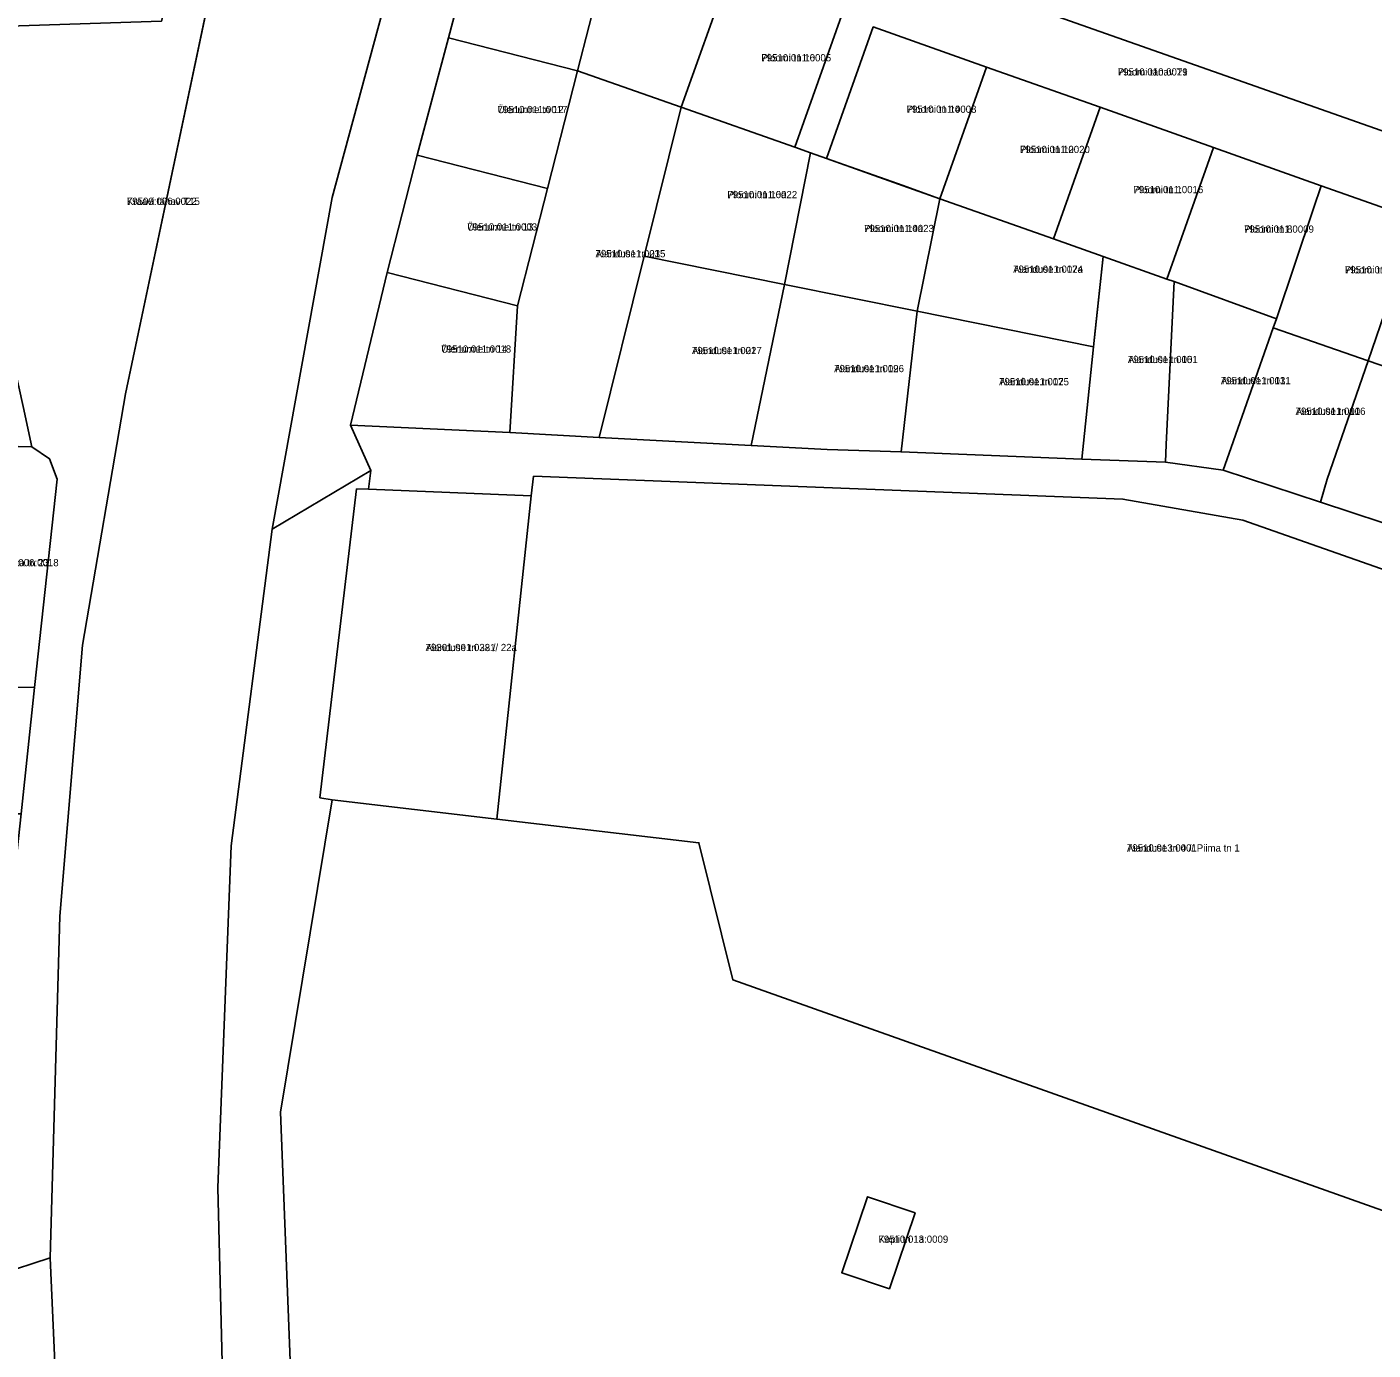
# Model space of a CAD drawing. Extents: x 643847 to 663718, y 6468443 to 6482775.
# Drawn here: x 658706.9 to 658986.5, y 6470933.7 to 6471208.6 of the extents above; entities that cross this region are included whole.
import ezdxf

# ---------------------------------------------------------------- set-up
doc = ezdxf.new("R2010")
doc.units = 0
for name, color, linetype in [('L_AADRESS', 7, 'Continuous'), ('PIIR', 7, 'Continuous'), ('TUNNUS', 7, 'Continuous')]:
    doc.layers.add(name, color=color, linetype=linetype)

msp = doc.modelspace()

# ---------------------------------------------------------------- linework, layer by layer
at = {"layer": 'PIIR'}
for points in [[(658715.37, 6470870.27), (658711.74, 6470952.85), (658713.7, 6471023.88), (658718.47, 6471080.15), (658727.38, 6471132.36), (658765.5, 6471313.17), (658777.16, 6471356.71), (658790.44, 6471406.27), (658803.46, 6471462.91), (658805.86, 6471473.27), (658854.07, 6471478.7), (658798.96, 6471279.15), (658770.29, 6471173.16), (658757.86, 6471104.24), (658749.35, 6471038.5), (658746.57, 6470967.46), (658748.37, 6470894.81)], [(658801.91, 6471234.62), (658794.43, 6471206.34), (658787.97, 6471181.98), (658781.72, 6471157.56), (658774.13, 6471125.84), (658778.3, 6471116.48), (658757.86, 6471104.24), (658770.29, 6471173.16), (658798.96, 6471279.15)], [(658995.53, 6471168.6), (658975.7, 6471175.63), (658953.32, 6471183.56), (658929.76, 6471191.92), (658906.21, 6471200.26), (658882.65, 6471208.61), (658872.96, 6471181.27), (658869.64, 6471182.45), (658866.36, 6471183.61), (658876.05, 6471210.95), (658852.5, 6471219.31), (658828.51, 6471227.8), (658801.91, 6471234.62), (658804.34, 6471244.23), (658808.99, 6471243.08), (658828.77, 6471238.21), (658848.99, 6471230.99), (658868.21, 6471224.1), (658888.39, 6471216.96), (658889.96, 6471221.72), (659012.93, 6471178.37)], [(658706.11, 6471129.75), (658707.89, 6471121.35), (658687.99, 6471121.88)], [(659037.5, 6471078.71), (658959.41, 6471106.14), (658934.51, 6471110.51), (658812.12, 6471115.25), (658811.65, 6471111.22), (658777.87, 6471112.58), (658778.3, 6471116.48), (658774.13, 6471125.84), (658807.18, 6471124.33), (658825.77, 6471123.3), (658857.31, 6471121.66), (658873.1, 6471120.8), (658888.45, 6471120.3), (658925.96, 6471118.79), (658943.33, 6471118.18), (658955.33, 6471116.51), (658975.51, 6471109.88), (658994.87, 6471103.5)]]:
    msp.add_lwpolyline(points, dxfattribs=at)
for points in [[(658911.5, 6471289.28), (658921.71, 6471317.51), (658923.39, 6471316.97), (658928.1, 6471315.27), (658937.55, 6471311.92), (658942.23, 6471310.21), (658964.4, 6471303.08), (658986.62, 6471296.03), (659008.9, 6471288.89), (659031.13, 6471281.77), (659049.85, 6471275.8), (659042.37, 6471254.9), (659034.97, 6471234.19), (659033.06, 6471234.76), (659026.61, 6471216.62), (659019.78, 6471197.55), (659012.93, 6471178.37), (658889.96, 6471221.72), (658898.3, 6471248.52), (658908.55, 6471280.75)], [(658705.68, 6471045.12), (658708.5, 6471071.36), (658713.16, 6471114.65), (658711.56, 6471118.9), (658707.89, 6471121.35), (658706.11, 6471129.75), (658689.82, 6471203.36), (658698.88, 6471208.62), (658734.86, 6471209.81), (658743.38, 6471243.53), (658755.78, 6471292.14), (658760.36, 6471314.82), (658765.5, 6471313.17), (658760.7, 6471290.4), (658727.38, 6471132.36), (658718.47, 6471080.15), (658713.7, 6471023.88), (658711.74, 6470952.85), (658701.04, 6470949.42), (658701.84, 6470983.89), (658702.59, 6471016.34)], [(658828.51, 6471227.8), (658821.25, 6471199.46), (658794.43, 6471206.34), (658801.91, 6471234.62)], [(658852.5, 6471219.31), (658842.8, 6471191.96), (658821.25, 6471199.46), (658828.51, 6471227.8)], [(658876.05, 6471210.95), (658866.36, 6471183.61), (658842.8, 6471191.96), (658852.5, 6471219.31)], [(658906.21, 6471200.26), (658904.54, 6471195.55), (658896.52, 6471172.93), (658888.88, 6471175.64), (658872.96, 6471181.27), (658882.65, 6471208.61)], [(658794.43, 6471206.34), (658821.25, 6471199.46), (658815, 6471175.06), (658787.97, 6471181.98)], [(658929.76, 6471191.92), (658928.09, 6471187.2), (658920.07, 6471164.56), (658896.52, 6471172.93), (658904.54, 6471195.55), (658906.21, 6471200.26)], [(658807.18, 6471124.33), (658808.76, 6471150.64), (658815, 6471175.06), (658821.25, 6471199.46), (658842.8, 6471191.96), (658835.07, 6471160.97), (658825.77, 6471123.3)], [(658842.8, 6471191.96), (658866.36, 6471183.61), (658869.64, 6471182.45), (658864.25, 6471155.08), (658835.07, 6471160.97)], [(658953.32, 6471183.56), (658951.65, 6471178.84), (658943.63, 6471156.22), (658930.38, 6471160.92), (658920.07, 6471164.56), (658928.09, 6471187.2), (658929.76, 6471191.92)], [(658975.7, 6471175.63), (658974.11, 6471170.9), (658966.37, 6471147.97), (658945.12, 6471155.7), (658943.63, 6471156.22), (658951.65, 6471178.84), (658953.32, 6471183.56)], [(658787.97, 6471181.98), (658815, 6471175.06), (658808.76, 6471150.64), (658781.72, 6471157.56)], [(658869.64, 6471182.45), (658872.96, 6471181.27), (658888.88, 6471175.62), (658896.52, 6471172.91), (658891.76, 6471149.53), (658864.25, 6471155.08)], [(658995.53, 6471168.6), (658993.9, 6471163.88), (658985.43, 6471139.25), (658965.71, 6471146.08), (658966.37, 6471147.97), (658974.11, 6471170.9), (658975.7, 6471175.63)], [(658896.52, 6471172.91), (658920.07, 6471164.56), (658930.38, 6471160.91), (658928.41, 6471142.14), (658891.76, 6471149.53)], [(659015.33, 6471161.56), (659013.68, 6471156.84), (659005.14, 6471132.45), (658985.43, 6471139.25), (658993.9, 6471163.88), (658995.53, 6471168.6)], [(658835.07, 6471160.97), (658864.25, 6471155.08), (658857.31, 6471121.66), (658825.77, 6471123.3)], [(658925.96, 6471118.79), (658928.41, 6471142.14), (658928.56, 6471143.54), (658930.38, 6471160.92), (658943.63, 6471156.22), (658945.12, 6471155.7), (658943.47, 6471121.87), (658943.33, 6471118.18)], [(658808.76, 6471150.64), (658807.18, 6471124.33), (658774.13, 6471125.84), (658781.72, 6471157.56)], [(658943.33, 6471118.18), (658943.47, 6471121.87), (658945.12, 6471155.7), (658966.37, 6471147.97), (658965.71, 6471146.08), (658956.99, 6471121.21), (658955.33, 6471116.51)], [(658864.25, 6471155.08), (658891.76, 6471149.53), (658888.45, 6471120.3), (658873.1, 6471120.8), (658857.31, 6471121.66)], [(658891.76, 6471149.53), (658928.41, 6471142.14), (658925.96, 6471118.79), (658888.45, 6471120.3)], [(658955.33, 6471116.51), (658956.99, 6471121.21), (658965.71, 6471146.08), (658985.43, 6471139.25), (658976.95, 6471114.65), (658975.51, 6471109.88)], [(658975.51, 6471109.88), (658976.95, 6471114.65), (658985.43, 6471139.25), (659005.14, 6471132.45), (658996.58, 6471108.06), (658994.87, 6471103.5)], [(658707.89, 6471121.35), (658711.56, 6471118.9), (658713.16, 6471114.65), (658708.5, 6471071.36), (658684.81, 6471071.8), (658687.99, 6471121.88)], [(658757.86, 6471104.24), (658778.3, 6471116.48), (658777.87, 6471112.58), (658775.37, 6471112.62), (658767.76, 6471048.45), (658770.26, 6471048.02), (658759.57, 6470983.12), (658762.02, 6470919.09), (658765.82, 6470853.73), (658768.78, 6470828.56), (658777.32, 6470781.36), (658761.21, 6470780.3), (658754.88, 6470826.54), (658748.37, 6470894.81), (658746.57, 6470967.46), (658749.35, 6471038.5)], [(658934.51, 6471110.51), (658959.41, 6471106.14), (659037.5, 6471078.71), (658997.96, 6470959.3), (658853.51, 6471010.63), (658846.47, 6471039.1), (658804.51, 6471044.04), (658811.65, 6471111.22), (658812.12, 6471115.25)], [(658775.37, 6471112.62), (658777.87, 6471112.58), (658811.65, 6471111.22), (658804.51, 6471044.04), (658770.26, 6471048.02), (658767.76, 6471048.45)], [(658705.68, 6471045.12), (658702.25, 6471045.09), (658666.72, 6471044.69), (658666.6, 6471049.89), (658666.09, 6471073.61), (658684.81, 6471071.8), (658708.5, 6471071.36)], [(658770.26, 6471048.02), (658804.51, 6471044.04), (658846.47, 6471039.1), (658853.51, 6471010.63), (658997.96, 6470959.3), (658937.04, 6470778.73), (658932.96, 6470776.66), (658839.94, 6470784.5), (658841.96, 6470817.25), (658808.38, 6470818.36), (658801.91, 6470818.57), (658800.08, 6470832.35), (658796.92, 6470856.26), (658765.82, 6470853.73), (658762.02, 6470919.09), (658759.57, 6470983.12)], [(658881.45, 6470965.55), (658876.12, 6470949.79), (658886.03, 6470946.45), (658891.35, 6470962.21)], [(658886.03, 6470946.45), (658876.12, 6470949.79), (658881.45, 6470965.55), (658891.35, 6470962.21)], [(658701.04, 6470949.42), (658711.74, 6470952.85), (658715.37, 6470870.27), (658735.49, 6470707.87), (658721.6, 6470721.97), (658719.18, 6470763.96), (658709.2, 6470777.71), (658706.55, 6470806.51), (658704.34, 6470830.69), (658701.95, 6470850.37), (658699.54, 6470869.4), (658698.95, 6470904.4), (658698.37, 6470939.12)]]:
    msp.add_lwpolyline(points, close=True, dxfattribs=at)

# ---------------------------------------------------------------- texts
at = {"layer": 'L_AADRESS'}
for s, p in [('Ploomi tn 16', (658859.42, 6471201.46)), ('Ploomi tänav T1', (658933.45, 6471198.52)), ('Ülenurme tn 12', (658804.64, 6471190.7)), ('Ploomi tn 14', (658889.59, 6471190.77)), ('Ploomi tn 12', (658913.14, 6471182.41)), ('Ploomi tn 10', (658936.7, 6471174.07)), ('Kraavi tänav T15', (658727.66, 6471171.63)), ('Ploomi tn 16a', (658852.36, 6471173.03)), ('Ülenurme tn 13', (658798.36, 6471166.31)), ('Ploomi tn 14a', (658880.75, 6471165.99)), ('Ploomi tn 8', (658959.67, 6471165.86)), ('Aianduse tn 23', (658824.99, 6471160.75)), ('Aianduse tn 17a', (658911.71, 6471157.53)), ('Ploomi tn 6', (658980.62, 6471157.4)), ('Ülenurme tn 14', (658792.96, 6471140.94)), ('Aianduse tn 21', (658845.01, 6471140.63)), ('Aianduse tn 19', (658874.54, 6471136.88)), ('Aianduse tn 15', (658935.54, 6471138.77)), ('Aianduse tn 17', (658908.8, 6471134.16)), ('Aianduse tn 13', (658954.85, 6471134.37)), ('Aianduse tn 11', (658970.38, 6471128.01)), ('Maasika tn 23', (658698.98, 6471096.56)), ('Aianduse tn 22 // 22a', (658789.7, 6471078.93)), ('Aianduse tn 4 // Piima tn 1', (658935.35, 6471037.28)), ('Kopli tn 1a', (658883.73, 6470956))]:
    msp.add_text(s, height=1.5, dxfattribs=at).set_placement(p)
at = {"layer": 'TUNNUS'}
for s, p in [('79510:011:0005', (658859.42, 6471201.46)), ('79510:010:0029', (658933.45, 6471198.52)), ('79510:011:0017', (658804.64, 6471190.7)), ('79510:011:0008', (658889.59, 6471190.77)), ('79510:011:0020', (658913.14, 6471182.41)), ('79510:011:0016', (658936.7, 6471174.07)), ('79509:006:0022', (658727.66, 6471171.63)), ('79510:011:0022', (658852.36, 6471173.03)), ('79510:011:0003', (658798.36, 6471166.31)), ('79510:011:0023', (658880.75, 6471165.99)), ('79510:011:0009', (658959.67, 6471165.86)), ('79510:011:0015', (658824.99, 6471160.75)), ('79510:011:0024', (658911.71, 6471157.53)), ('79510:011:0007', (658980.62, 6471157.4)), ('79510:011:0018', (658792.96, 6471140.94)), ('79510:011:0027', (658845.01, 6471140.63)), ('79510:011:0026', (658874.54, 6471136.88)), ('79510:011:0001', (658935.54, 6471138.77)), ('79510:011:0025', (658908.8, 6471134.16)), ('79510:011:0011', (658954.85, 6471134.37)), ('79510:011:0006', (658970.38, 6471128.01)), ('79509:006:0018', (658698.98, 6471096.56)), ('79301:001:0381', (658789.7, 6471078.93)), ('79510:013:0001', (658935.35, 6471037.28)), ('79510:013:0009', (658883.73, 6470956))]:
    msp.add_text(s, height=1.5, dxfattribs=at).set_placement(p)

doc.saveas('drawing.dxf')
